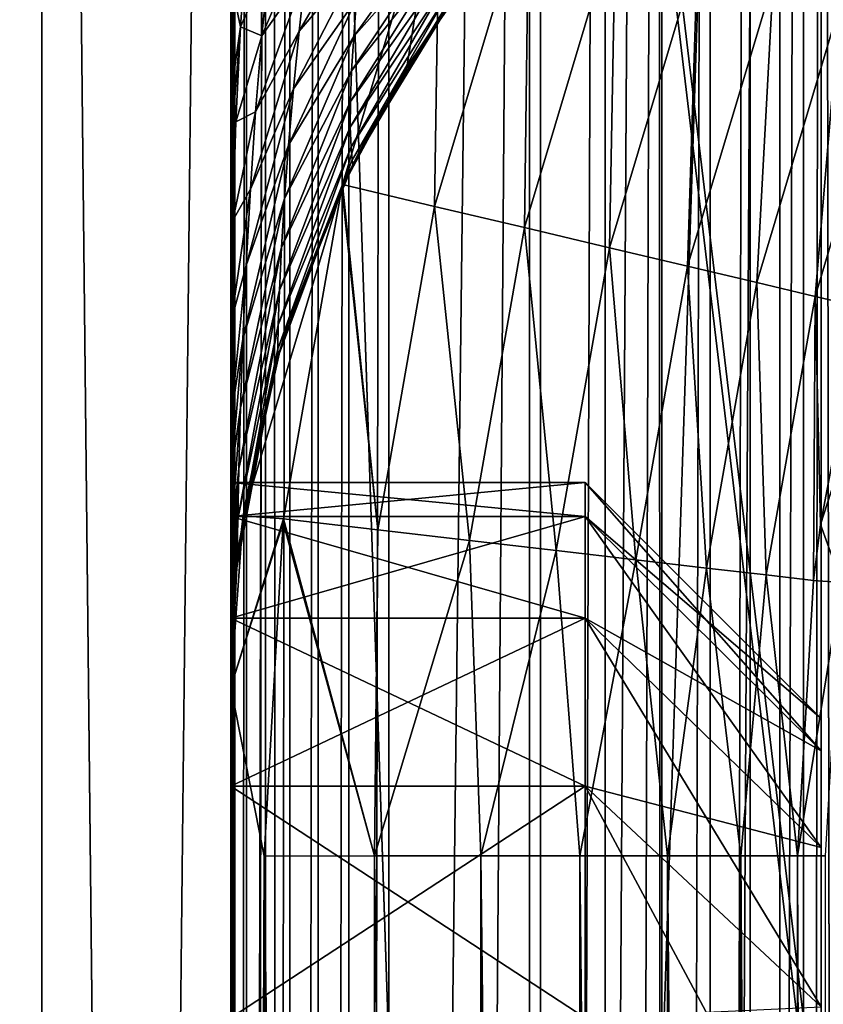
# Model space of a CAD drawing. Header units: metres. Extents: x -206 to 75, y -104 to 104.
# Tile 340 of 656: x -89.39 to -85.99, y 17.57 to 21.74. Entities that reach past the tile are written whole.
import ezdxf

# ---------------------------------------------------------------- set-up
doc = ezdxf.new("R2010")
doc.units = ezdxf.units.M
doc.layers.add('solid_01_1-CONSUMER_THERM_B_125288', color=7, linetype='CONTINUOUS')

msp = doc.modelspace()

# ---------------------------------------------------------------- linework, layer by layer
at = {"layer": 'solid_01_1-CONSUMER_THERM_B_125288'}
for points in [[(-93.358711, -67.339516), (-65.514557, 74.985474), (-65.493088, -75.014526)], [(-93.358711, -67.339516), (-93.257065, -66.795311), (-65.514557, 74.985474)], [(-93.276108, 66.204689), (-65.514557, 74.985474), (-93.257141, -66.241692)], [(-93.257065, -66.795311), (-93.257141, -66.241692), (-65.514557, 74.985474)], [(-76.404617, 63.580017, 75.400002), (-88.551651, 38.265007, 75.400002), (-76.395485, -63.61998, 75.400002)], [(-88.316216, 45.602341, 63.5), (-88.500031, -37.518745, 63.5), (-88.500069, 37.481255, 63.5)], [(-88.316216, 45.602341, 63.5), (-88.309662, -45.644012, 63.5), (-88.500031, -37.518745, 63.5)], [(-88.316216, 45.602341, 63.5), (-87.237053, 44.806118, 63.5), (-88.309662, -45.644012, 63.5)], [(-87.237053, 44.806118, 63.5), (-87.230614, -44.847637, 63.5), (-88.309662, -45.644012, 63.5)], [(-87.237053, 44.806118, 63.5), (-86.685722, 44.296795, 63.5), (-87.230614, -44.847637, 63.5)], [(-86.685722, 44.296795, 63.5), (-86.679352, -44.338234, 63.5), (-87.230614, -44.847637, 63.5)], [(-86.685722, 44.296795, 63.5), (-86.176315, 43.745533, 63.5), (-86.679352, -44.338234, 63.5)], [(-86.176315, 43.745533, 63.5), (-86.170029, -43.7869, 63.5), (-86.679352, -44.338234, 63.5)], [(-86.176315, 43.745533, 63.5), (-85.379936, 42.666481, 63.5), (-86.170029, -43.7869, 63.5)], [(-85.379936, 42.666481, 63.5), (-85.373802, -42.707733, 63.5), (-86.170029, -43.7869, 63.5)], [(-88.000031, -37.518745, 46), (-88.000069, 37.481255, 46), (-87.830803, 42.391392, 46)], [(-88.000031, -37.518745, 46), (-87.830803, 42.391392, 46), (-87.830765, -42.428883, 46)], [(-87.830803, 42.391392, 46), (-87.188499, 41.532684, 46), (-87.830765, -42.428883, 46)], [(-87.188499, 41.532684, 46), (-87.188461, -41.570175, 46), (-87.830765, -42.428883, 46)], [(-87.188499, 41.532684, 46), (-86.91507, 41.071209, 46), (-87.188461, -41.570175, 46)], [(-86.91507, 41.071209, 46), (-86.915031, -41.1087, 46), (-87.188461, -41.570175, 46)], [(-86.91507, 41.071209, 46), (-86.675079, 40.590832, 46), (-86.915031, -41.1087, 46)], [(-86.675079, 40.590832, 46), (-86.675041, -40.628326, 46), (-86.915031, -41.1087, 46)], [(-86.675079, 40.590832, 46), (-86.469856, 40.093933, 46), (-86.675041, -40.628326, 46)], [(-86.469856, 40.093933, 46), (-86.469818, -40.131424, 46), (-86.675041, -40.628326, 46)], [(-86.469856, 40.093933, 46), (-86.300804, 39.583771, 46), (-86.469818, -40.131424, 46)], [(-86.300804, 39.583771, 46), (-86.300766, -39.621262, 46), (-86.469818, -40.131424, 46)], [(-86.300804, 39.583771, 46), (-86.074844, 38.53772, 46), (-86.300766, -39.621262, 46)], [(-86.074844, 38.53772, 46), (-86.074814, -38.575211, 46), (-86.300766, -39.621262, 46)], [(-86.074844, 38.53772, 46), (-86.000069, 37.481255, 46), (-86.074814, -38.575211, 46)], [(-76.395485, -63.61998, 75.400002), (-88.551651, 38.265007, 75.400002), (-88.489967, 37.481255, 75.400002)], [(-173.500031, -37.518787, 108.5), (-88.500069, 37.481255, 108.5), (-173.500061, 37.481213, 108.5)], [(-173.500031, -37.518787, 108.5), (-88.500031, -37.518745, 108.5), (-88.500069, 37.481255, 108.5)], [(-89.300064, 37.481255, 106.5), (-88.500069, 37.481255, 107), (-88.500031, -37.518745, 107)], [(-89.300064, 37.481255, 106.5), (-88.500031, -37.518745, 107), (-89.300034, -37.518745, 106.5)], [(-89.300064, 37.481255, 104.5), (-88.500069, 37.481255, 105), (-88.500031, -37.518745, 105)], [(-89.300034, -37.518745, 104.5), (-89.300064, 37.481255, 104.5), (-88.500031, -37.518745, 105)], [(-89.300064, 37.481255, 106.5), (-89.300034, -37.518745, 106.5), (-88.500069, 37.481255, 106)], [(-89.300064, 37.481255, 102.5), (-88.500069, 37.481255, 103), (-88.500031, -37.518745, 103)], [(-89.300034, -37.518745, 102.5), (-89.300064, 37.481255, 102.5), (-88.500031, -37.518745, 103)], [(-89.300034, -37.518745, 104.5), (-88.500069, 37.481255, 104), (-89.300064, 37.481255, 104.5)], [(-89.300064, 37.481255, 100.5), (-88.500069, 37.481255, 101), (-88.500031, -37.518745, 101)], [(-89.300034, -37.518745, 100.5), (-89.300064, 37.481255, 100.5), (-88.500031, -37.518745, 101)], [(-89.300034, -37.518745, 102.5), (-88.500069, 37.481255, 102), (-89.300064, 37.481255, 102.5)], [(-89.300064, 37.481255, 98.5), (-88.500069, 37.481255, 99), (-88.500031, -37.518745, 99)], [(-89.300034, -37.518745, 98.5), (-89.300064, 37.481255, 98.5), (-88.500031, -37.518745, 99)], [(-89.300034, -37.518745, 100.5), (-88.500069, 37.481255, 100), (-89.300064, 37.481255, 100.5)], [(-89.300064, 37.481255, 96.5), (-88.500069, 37.481255, 97), (-88.500031, -37.518745, 97)], [(-89.300034, -37.518745, 96.5), (-89.300064, 37.481255, 96.5), (-88.500031, -37.518745, 97)], [(-89.300034, -37.518745, 98.5), (-88.500069, 37.481255, 98), (-89.300064, 37.481255, 98.5)], [(-89.300064, 37.481255, 94.5), (-88.500069, 37.481255, 95), (-88.500031, -37.518745, 95)], [(-89.300034, -37.518745, 94.5), (-89.300064, 37.481255, 94.5), (-88.500031, -37.518745, 95)], [(-89.300034, -37.518745, 96.5), (-88.500069, 37.481255, 96), (-89.300064, 37.481255, 96.5)], [(-89.300064, 37.481255, 92.5), (-88.500069, 37.481255, 93), (-88.500031, -37.518745, 93)], [(-89.300034, -37.518745, 92.5), (-89.300064, 37.481255, 92.5), (-88.500031, -37.518745, 93)], [(-89.300034, -37.518745, 94.5), (-88.500069, 37.481255, 94), (-89.300064, 37.481255, 94.5)], [(-89.300064, 37.481255, 90.5), (-88.500069, 37.481255, 91), (-88.500031, -37.518745, 91)], [(-89.300034, -37.518745, 90.5), (-89.300064, 37.481255, 90.5), (-88.500031, -37.518745, 91)], [(-89.300034, -37.518745, 92.5), (-88.500069, 37.481255, 92), (-89.300064, 37.481255, 92.5)], [(-89.300064, 37.481255, 88.5), (-88.500069, 37.481255, 89), (-88.500031, -37.518745, 89)], [(-89.300034, -37.518745, 88.5), (-89.300064, 37.481255, 88.5), (-88.500031, -37.518745, 89)], [(-89.300034, -37.518745, 90.5), (-88.500069, 37.481255, 90), (-89.300064, 37.481255, 90.5)], [(-89.300064, 37.481255, 86.5), (-88.500069, 37.481255, 87), (-88.500031, -37.518745, 87)], [(-89.300034, -37.518745, 86.5), (-89.300064, 37.481255, 86.5), (-88.500031, -37.518745, 87)], [(-89.300034, -37.518745, 88.5), (-88.500069, 37.481255, 88), (-89.300064, 37.481255, 88.5)], [(-89.300064, 37.481255, 84.5), (-88.500069, 37.481255, 85), (-88.500031, -37.518745, 85)], [(-89.300034, -37.518745, 84.5), (-89.300064, 37.481255, 84.5), (-88.500031, -37.518745, 85)], [(-89.300034, -37.518745, 86.5), (-88.500069, 37.481255, 86), (-89.300064, 37.481255, 86.5)], [(-89.300064, 37.481255, 82.5), (-88.500069, 37.481255, 83), (-88.500031, -37.518745, 83)], [(-89.300034, -37.518745, 82.5), (-89.300064, 37.481255, 82.5), (-88.500031, -37.518745, 83)], [(-89.300034, -37.518745, 84.5), (-88.500069, 37.481255, 84), (-89.300064, 37.481255, 84.5)], [(-89.300064, 37.481255, 80.5), (-88.500069, 37.481255, 81), (-88.500031, -37.518745, 81)], [(-89.300034, -37.518745, 80.5), (-89.300064, 37.481255, 80.5), (-88.500031, -37.518745, 81)], [(-89.300034, -37.518745, 82.5), (-88.500069, 37.481255, 82), (-89.300064, 37.481255, 82.5)], [(-89.300064, 37.481255, 78.5), (-88.500069, 37.481255, 79), (-88.500031, -37.518745, 79)], [(-89.300034, -37.518745, 78.5), (-89.300064, 37.481255, 78.5), (-88.500031, -37.518745, 79)], [(-89.300034, -37.518745, 80.5), (-88.500069, 37.481255, 80), (-89.300064, 37.481255, 80.5)], [(-89.300064, 37.481255, 76.5), (-88.500069, 37.481255, 77), (-88.500031, -37.518745, 77)], [(-89.300034, -37.518745, 76.5), (-89.300064, 37.481255, 76.5), (-88.500031, -37.518745, 77)], [(-89.300034, -37.518745, 78.5), (-88.500069, 37.481255, 78), (-89.300064, 37.481255, 78.5)], [(-89.300034, -37.518745, 76.5), (-88.500069, 37.481255, 76), (-89.300064, 37.481255, 76.5)], [(-89.300034, -37.518745, 106.5), (-88.500031, -37.518745, 106), (-88.500069, 37.481255, 106)], [(-89.300034, -37.518745, 104.5), (-88.500031, -37.518745, 104), (-88.500069, 37.481255, 104)], [(-89.300034, -37.518745, 102.5), (-88.500031, -37.518745, 102), (-88.500069, 37.481255, 102)], [(-89.300034, -37.518745, 100.5), (-88.500031, -37.518745, 100), (-88.500069, 37.481255, 100)], [(-89.300034, -37.518745, 98.5), (-88.500031, -37.518745, 98), (-88.500069, 37.481255, 98)], [(-89.300034, -37.518745, 96.5), (-88.500031, -37.518745, 96), (-88.500069, 37.481255, 96)], [(-89.300034, -37.518745, 94.5), (-88.500031, -37.518745, 94), (-88.500069, 37.481255, 94)], [(-89.300034, -37.518745, 92.5), (-88.500031, -37.518745, 92), (-88.500069, 37.481255, 92)], [(-89.300034, -37.518745, 90.5), (-88.500031, -37.518745, 90), (-88.500069, 37.481255, 90)], [(-89.300034, -37.518745, 88.5), (-88.500031, -37.518745, 88), (-88.500069, 37.481255, 88)], [(-89.300034, -37.518745, 86.5), (-88.500031, -37.518745, 86), (-88.500069, 37.481255, 86)], [(-89.300034, -37.518745, 84.5), (-88.500031, -37.518745, 84), (-88.500069, 37.481255, 84)], [(-89.300034, -37.518745, 82.5), (-88.500031, -37.518745, 82), (-88.500069, 37.481255, 82)], [(-89.300034, -37.518745, 80.5), (-88.500031, -37.518745, 80), (-88.500069, 37.481255, 80)], [(-89.300034, -37.518745, 78.5), (-88.500031, -37.518745, 78), (-88.500069, 37.481255, 78)], [(-89.300034, -37.518745, 76.5), (-88.500031, -37.518745, 76), (-88.500069, 37.481255, 76)], [(-88.500069, 37.481255, 48), (-88.500031, -37.518745, 55), (-88.500031, -37.518745, 48)], [(-86.000069, 37.481255, 48), (-88.500069, 37.481255, 48), (-88.500031, -37.518745, 48)], [(-88.500069, 37.481255, 48), (-88.500069, 37.481255, 55), (-88.500031, -37.518745, 55)], [(-86.000031, -37.518745, 55), (-88.500031, -37.518745, 55), (-88.500069, 37.481255, 55)], [(-86.000031, -37.518745, 55), (-88.500069, 37.481255, 55), (-86.000069, 37.481255, 55)], [(-88.500069, 37.481255, 57), (-88.500069, 37.481255, 63.5), (-88.500031, -37.518745, 63.5)], [(-88.500031, -37.518745, 57), (-88.500069, 37.481255, 57), (-88.500031, -37.518745, 63.5)], [(-86.000069, 37.481255, 57), (-88.500069, 37.481255, 57), (-88.500031, -37.518745, 57)], [(-88.500031, -37.518745, 108.5), (-88.500031, -37.518745, 107), (-88.500069, 37.481255, 107)], [(-88.500069, 37.481255, 108.5), (-88.500031, -37.518745, 108.5), (-88.500069, 37.481255, 107)], [(-88.500031, -37.518745, 106), (-88.500031, -37.518745, 105), (-88.500069, 37.481255, 105)], [(-88.500069, 37.481255, 106), (-88.500031, -37.518745, 106), (-88.500069, 37.481255, 105)], [(-88.500031, -37.518745, 104), (-88.500031, -37.518745, 103), (-88.500069, 37.481255, 103)], [(-88.500069, 37.481255, 104), (-88.500031, -37.518745, 104), (-88.500069, 37.481255, 103)], [(-88.500031, -37.518745, 102), (-88.500031, -37.518745, 101), (-88.500069, 37.481255, 101)], [(-88.500069, 37.481255, 102), (-88.500031, -37.518745, 102), (-88.500069, 37.481255, 101)], [(-88.500031, -37.518745, 100), (-88.500031, -37.518745, 99), (-88.500069, 37.481255, 99)], [(-88.500069, 37.481255, 100), (-88.500031, -37.518745, 100), (-88.500069, 37.481255, 99)], [(-88.500031, -37.518745, 98), (-88.500031, -37.518745, 97), (-88.500069, 37.481255, 97)], [(-88.500069, 37.481255, 98), (-88.500031, -37.518745, 98), (-88.500069, 37.481255, 97)], [(-88.500031, -37.518745, 96), (-88.500031, -37.518745, 95), (-88.500069, 37.481255, 95)], [(-88.500069, 37.481255, 96), (-88.500031, -37.518745, 96), (-88.500069, 37.481255, 95)], [(-88.500031, -37.518745, 94), (-88.500031, -37.518745, 93), (-88.500069, 37.481255, 93)], [(-88.500069, 37.481255, 94), (-88.500031, -37.518745, 94), (-88.500069, 37.481255, 93)], [(-88.500031, -37.518745, 92), (-88.500031, -37.518745, 91), (-88.500069, 37.481255, 91)], [(-88.500069, 37.481255, 92), (-88.500031, -37.518745, 92), (-88.500069, 37.481255, 91)], [(-88.500031, -37.518745, 90), (-88.500031, -37.518745, 89), (-88.500069, 37.481255, 89)], [(-88.500069, 37.481255, 90), (-88.500031, -37.518745, 90), (-88.500069, 37.481255, 89)], [(-88.500031, -37.518745, 88), (-88.500031, -37.518745, 87), (-88.500069, 37.481255, 87)], [(-88.500069, 37.481255, 88), (-88.500031, -37.518745, 88), (-88.500069, 37.481255, 87)], [(-88.500031, -37.518745, 86), (-88.500031, -37.518745, 85), (-88.500069, 37.481255, 85)], [(-88.500069, 37.481255, 86), (-88.500031, -37.518745, 86), (-88.500069, 37.481255, 85)], [(-88.500031, -37.518745, 84), (-88.500031, -37.518745, 83), (-88.500069, 37.481255, 83)], [(-88.500069, 37.481255, 84), (-88.500031, -37.518745, 84), (-88.500069, 37.481255, 83)], [(-88.500031, -37.518745, 82), (-88.500031, -37.518745, 81), (-88.500069, 37.481255, 81)], [(-88.500069, 37.481255, 82), (-88.500031, -37.518745, 82), (-88.500069, 37.481255, 81)], [(-88.500031, -37.518745, 80), (-88.500031, -37.518745, 79), (-88.500069, 37.481255, 79)], [(-88.500069, 37.481255, 80), (-88.500031, -37.518745, 80), (-88.500069, 37.481255, 79)], [(-88.500031, -37.518745, 78), (-88.500031, -37.518745, 77), (-88.500069, 37.481255, 77)], [(-88.500069, 37.481255, 78), (-88.500031, -37.518745, 78), (-88.500069, 37.481255, 77)], [(-88.500069, 37.481255, 75.5), (-88.500031, -37.518745, 76), (-88.500031, -37.518745, 75.5)], [(-88.497498, -37.518745, 75.449745), (-88.500069, 37.481255, 75.5), (-88.500031, -37.518745, 75.5)], [(-88.500069, 37.481255, 75.5), (-88.500069, 37.481255, 76), (-88.500031, -37.518745, 76)], [(-88.497498, -37.518745, 75.449745), (-88.497536, 37.481255, 75.449745), (-88.500069, 37.481255, 75.5)], [(-88.500046, -0.018747, 44.299999), (-88.500069, 37.481255, 45.5), (-88.500031, -37.518745, 45.5)], [(-88.483162, 37.481255, 45.628902), (-88.500031, -37.518745, 45.5), (-88.500069, 37.481255, 45.5)], [(-88.500053, 14.80177, 37.629814), (-88.500069, 37.481255, 14.5), (-88.500069, 37.481255, 45.5)], [(-88.500053, 13.11107, 39.320518), (-88.500053, 14.80177, 37.629814), (-88.500069, 37.481255, 45.5)], [(-88.500053, 11.228904, 40.795097), (-88.500053, 13.11107, 39.320518), (-88.500069, 37.481255, 45.5)], [(-88.500053, 9.182723, 42.032051), (-88.500053, 11.228904, 40.795097), (-88.500069, 37.481255, 45.5)], [(-88.500053, 7.002371, 43.01334), (-88.500053, 9.182723, 42.032051), (-88.500069, 37.481255, 45.5)], [(-88.500053, 4.719646, 43.724659), (-88.500053, 7.002371, 43.01334), (-88.500069, 37.481255, 45.5)], [(-88.500053, 2.367841, 44.15564), (-88.500053, 4.719646, 43.724659), (-88.500069, 37.481255, 45.5)], [(-88.500046, -0.018747, 44.299999), (-88.500053, 2.367841, 44.15564), (-88.500069, 37.481255, 45.5)], [(-88.500061, 19.205914, 29.238394), (-88.500061, 23.399422, 14.5), (-88.500069, 37.481255, 14.5)], [(-88.500061, 18.494595, 31.521118), (-88.500061, 19.205914, 29.238394), (-88.500069, 37.481255, 14.5)], [(-88.500053, 17.513304, 33.701469), (-88.500061, 18.494595, 31.521118), (-88.500069, 37.481255, 14.5)], [(-88.500053, 16.27635, 35.74765), (-88.500053, 17.513304, 33.701469), (-88.500069, 37.481255, 14.5)], [(-88.500053, 14.80177, 37.629814), (-88.500053, 16.27635, 35.74765), (-88.500069, 37.481255, 14.5)], [(-86.000031, -37.518745, 48), (-86.000069, 37.481255, 48), (-88.500031, -37.518745, 48)], [(-86.000031, -37.518745, 57), (-86.000069, 37.481255, 57), (-88.500031, -37.518745, 57)], [(-88.483131, -37.518745, 45.628902), (-88.500031, -37.518745, 45.5), (-88.483162, 37.481255, 45.628902)], [(-88.489929, -37.518745, 75.400002), (-88.489967, 37.481255, 75.400002), (-88.497536, 37.481255, 75.449745)], [(-88.489929, -37.518745, 75.400002), (-88.497536, 37.481255, 75.449745), (-88.497498, -37.518745, 75.449745)], [(-76.395485, -63.61998, 75.400002), (-88.489967, 37.481255, 75.400002), (-88.489929, -37.518745, 75.400002)], [(-88.483131, -37.518745, 45.628902), (-88.483162, 37.481255, 45.628902), (-88.433273, 37.481255, 45.74966)], [(-88.433243, -37.518745, 45.74966), (-88.483131, -37.518745, 45.628902), (-88.433273, 37.481255, 45.74966)], [(-88.433243, -37.518745, 45.74966), (-88.433273, 37.481255, 45.74966), (-88.353806, 37.481255, 45.853367)], [(-88.353767, -37.518745, 45.853367), (-88.433243, -37.518745, 45.74966), (-88.353806, 37.481255, 45.853367)], [(-88.353767, -37.518745, 45.853367), (-88.353806, 37.481255, 45.853367), (-88.250183, 37.481255, 45.932949)], [(-88.250145, -37.518745, 45.932949), (-88.353767, -37.518745, 45.853367), (-88.250183, 37.481255, 45.932949)], [(-88.250145, -37.518745, 45.932949), (-88.250183, 37.481255, 45.932949), (-88.129478, 37.481255, 45.982964)], [(-88.12944, -37.518745, 45.982964), (-88.250145, -37.518745, 45.932949), (-88.129478, 37.481255, 45.982964)], [(-88.12944, -37.518745, 45.982964), (-88.129478, 37.481255, 45.982964), (-88.000069, 37.481255, 46)], [(-88.12944, -37.518745, 45.982964), (-88.000069, 37.481255, 46), (-88.000031, -37.518745, 46)], [(-86.000069, 37.481255, 46), (-86.000031, -37.518745, 46), (-86.074814, -38.575211, 46)], [(-85.871124, -37.518745, 47.983097), (-86.000069, 37.481255, 48), (-86.000031, -37.518745, 48)], [(-85.871162, 37.481255, 47.983097), (-86.000069, 37.481255, 48), (-85.871124, -37.518745, 47.983097)], [(-85.871124, -37.518745, 56.983097), (-86.000069, 37.481255, 57), (-86.000031, -37.518745, 57)], [(-85.871162, 37.481255, 56.983097), (-86.000069, 37.481255, 57), (-85.871124, -37.518745, 56.983097)], [(-85.870659, 37.481255, 55.017036), (-86.000031, -37.518745, 55), (-86.000069, 37.481255, 55)], [(-85.870659, 37.481255, 46.017036), (-86.000031, -37.518745, 46), (-86.000069, 37.481255, 46)], [(-85.870659, 37.481255, 55.017036), (-85.870621, -37.518745, 55.017036), (-86.000031, -37.518745, 55)], [(-85.870659, 37.481255, 46.017036), (-85.870621, -37.518745, 46.017036), (-86.000031, -37.518745, 46)], [(-88.500061, 19.205914, 29.238394), (-88.500061, 23.273975, 14.511086), (-88.500061, 23.399422, 14.5)], [(-88.500061, 19.205914, 29.238394), (-88.500061, 23.128593, 14.543185), (-88.500061, 23.273975, 14.511086)], [(-88.500061, 19.205914, 29.238394), (-88.500061, 22.963438, 14.591866), (-88.500061, 23.128593, 14.543185)], [(-88.500061, 19.205914, 29.238394), (-88.500061, 22.867369, 14.622345), (-88.500061, 22.963438, 14.591866)], [(-88.500061, 19.205914, 29.238394), (-88.500061, 22.77478, 14.651825), (-88.500061, 22.867369, 14.622345)], [(-88.500061, 19.205914, 29.238394), (-88.500061, 22.554899, 14.717466), (-88.500061, 22.77478, 14.651825)], [(-88.500061, 19.205914, 29.238394), (-88.500061, 22.294029, 14.781775), (-88.500061, 22.554899, 14.717466)], [(-87.637054, 20.950626, 3.467618), (-87.615562, 22.420597, 3.5), (-88.027359, 21.042944, 3.5)], [(-87.754959, 21.540133, 3.5), (-88.027359, 21.042944, 3.5), (-87.615562, 22.420597, 3.5)], [(-87.754959, 21.540133, 3.5), (-87.615562, 22.420597, 3.5), (-87.421661, 22.015909, 3.5)], [(-87.637054, 20.950626, 3.467618), (-87.238625, 22.283569, 3.467618), (-87.615562, 22.420597, 3.5)], [(-88.500061, 19.205914, 29.238394), (-88.500061, 22.269447, 14.786812), (-88.500061, 22.294029, 14.781775)], [(-87.637054, 20.950626, 3.467618), (-87.256851, 20.860716, 3.371311), (-87.238625, 22.283569, 3.467618)], [(-87.256851, 20.860716, 3.371311), (-86.871452, 22.150085, 3.371311), (-87.238625, 22.283569, 3.467618)], [(-88.500061, 19.205914, 29.238394), (-88.500061, 21.977821, 14.833281), (-88.500061, 22.269447, 14.786812)], [(-88.368378, 21.673346, 14.191345), (-88.183807, 21.937229, 13.866103), (-88.154518, 22.178402, 13.860662)], [(-88.337631, 21.98521, 14.157106), (-88.368378, 21.673346, 14.191345), (-88.154518, 22.178402, 13.860662)], [(-88.211029, 21.69256, 13.846508), (-87.952011, 21.996397, 13.541397), (-87.935417, 22.169046, 13.580385)], [(-88.183807, 21.937229, 13.866103), (-88.211029, 21.69256, 13.846508), (-87.935417, 22.169046, 13.580385)], [(-87.979637, 21.670877, 13.40842), (-87.628639, 22.067503, 13.143531), (-87.633904, 22.154278, 13.217916)], [(-87.967133, 21.829351, 13.484739), (-87.979637, 21.670877, 13.40842), (-87.633904, 22.154278, 13.217916)], [(-87.256851, 20.860716, 3.371311), (-86.896614, 20.775524, 3.213573), (-86.871452, 22.150085, 3.371311)], [(-86.896614, 20.775524, 3.213573), (-86.523552, 22.023609, 3.213573), (-86.871452, 22.150085, 3.371311)], [(-88.494751, 21.879019, 14.721419), (-88.458885, 21.711367, 14.494233), (-88.43219, 22.089439, 14.397)], [(-88.43219, 22.089439, 14.397), (-88.458885, 21.711367, 14.494233), (-88.337631, 21.98521, 14.157106)], [(-87.988632, 21.524784, 13.311173), (-87.620567, 21.993664, 13.060395), (-87.628639, 22.067503, 13.143531)], [(-87.979637, 21.670877, 13.40842), (-87.988632, 21.524784, 13.311173), (-87.628639, 22.067503, 13.143531)], [(-88.458885, 21.711367, 14.494233), (-88.368378, 21.673346, 14.191345), (-88.337631, 21.98521, 14.157106)], [(-88.235283, 21.448282, 13.797666), (-87.967133, 21.829351, 13.484739), (-87.952011, 21.996397, 13.541397)], [(-88.211029, 21.69256, 13.846508), (-88.235283, 21.448282, 13.797666), (-87.952011, 21.996397, 13.541397)], [(-87.993507, 21.395319, 13.192519), (-87.608772, 21.934412, 12.968221), (-87.620567, 21.993664, 13.060395)], [(-87.988632, 21.524784, 13.311173), (-87.993507, 21.395319, 13.192519), (-87.620567, 21.993664, 13.060395)], [(-87.754959, 21.540133, 3.5), (-87.421661, 22.015909, 3.5), (-87.54953, 21.847025, 12.5)], [(-86.896614, 20.775524, 3.213573), (-86.565666, 20.697262, 2.998492), (-86.523552, 22.023609, 3.213573)], [(-86.565666, 20.697262, 2.998492), (-86.203941, 21.907415, 2.998492), (-86.523552, 22.023609, 3.213573)], [(-88.500061, 19.636894, 26.886587), (-88.500061, 21.5977, 14.853317), (-88.500061, 21.977821, 14.833281)], [(-88.494751, 21.879019, 14.721419), (-88.500061, 21.977821, 14.833281), (-88.500061, 21.5977, 14.853317)], [(-88.500061, 19.205914, 29.238394), (-88.500061, 19.636894, 26.886587), (-88.500061, 21.977821, 14.833281)], [(-88.394897, 21.35079, 14.189712), (-88.211029, 21.69256, 13.846508), (-88.183807, 21.937229, 13.866103)], [(-88.368378, 21.673346, 14.191345), (-88.394897, 21.35079, 14.189712), (-88.183807, 21.937229, 13.866103)], [(-87.994011, 21.286699, 13.05247), (-87.592941, 21.891121, 12.866838), (-87.608772, 21.934412, 12.968221)], [(-87.993507, 21.395319, 13.192519), (-87.994011, 21.286699, 13.05247), (-87.608772, 21.934412, 12.968221)], [(-86.565666, 20.697262, 2.998492), (-86.272591, 20.627953, 2.731638), (-86.203941, 21.907415, 2.998492)], [(-86.272591, 20.627953, 2.731638), (-85.920906, 21.80452, 2.731638), (-86.203941, 21.907415, 2.998492)], [(-88.494751, 21.879019, 14.721419), (-88.500061, 21.5977, 14.853317), (-88.500061, 21.422817, 14.84615)], [(-88.494751, 21.879019, 14.721419), (-88.500061, 21.422817, 14.84615), (-88.458885, 21.711367, 14.494233)], [(-87.994011, 21.286699, 13.05247), (-87.9907, 21.202797, 12.890649), (-87.592941, 21.891121, 12.866838)], [(-87.9907, 21.202797, 12.890649), (-87.574203, 21.863998, 12.755664), (-87.592941, 21.891121, 12.866838)], [(-87.9907, 21.202797, 12.890649), (-87.985748, 21.147718, 12.705456), (-87.574203, 21.863998, 12.755664)], [(-87.985748, 21.147718, 12.705456), (-87.556877, 21.850822, 12.633117), (-87.574203, 21.863998, 12.755664)], [(-88.255981, 21.209743, 13.716391), (-87.979637, 21.670877, 13.40842), (-87.967133, 21.829351, 13.484739)], [(-88.235283, 21.448282, 13.797666), (-88.255981, 21.209743, 13.716391), (-87.967133, 21.829351, 13.484739)], [(-87.985748, 21.147718, 12.705456), (-87.983566, 21.127314, 12.5), (-87.556877, 21.850822, 12.633117)], [(-87.556877, 21.850822, 12.633117), (-87.983566, 21.127314, 12.5), (-87.955276, 21.183727, 12.5)], [(-87.556877, 21.850822, 12.633117), (-87.955276, 21.183727, 12.5), (-87.54953, 21.847025, 12.5)], [(-87.754959, 21.540133, 3.5), (-87.54953, 21.847025, 12.5), (-87.955276, 21.183727, 12.5)], [(-86.272591, 20.627953, 2.731638), (-86.024971, 20.569393, 2.419925), (-85.920906, 21.80452, 2.731638)], [(-86.024971, 20.569393, 2.419925), (-85.68177, 21.717581, 2.419925), (-85.920906, 21.80452, 2.731638)], [(-88.458885, 21.711367, 14.494233), (-88.500061, 21.422817, 14.84615), (-88.500061, 21.203335, 14.822159)], [(-88.458885, 21.711367, 14.494233), (-88.500061, 21.203335, 14.822159), (-88.478523, 21.30933, 14.549071)], [(-88.458885, 21.711367, 14.494233), (-88.478523, 21.30933, 14.549071), (-88.368378, 21.673346, 14.191345)], [(-88.416969, 21.02367, 14.14635), (-88.235283, 21.448282, 13.797666), (-88.211029, 21.69256, 13.846508)], [(-88.394897, 21.35079, 14.189712), (-88.416969, 21.02367, 14.14635), (-88.211029, 21.69256, 13.846508)], [(-86.024971, 20.569393, 2.419925), (-85.829224, 20.523104, 2.071429), (-85.68177, 21.717581, 2.419925)], [(-88.478523, 21.30933, 14.549071), (-88.394897, 21.35079, 14.189712), (-88.368378, 21.673346, 14.191345)], [(-88.272758, 20.98332, 13.600774), (-87.988632, 21.524784, 13.311173), (-87.979637, 21.670877, 13.40842)], [(-88.255981, 21.209743, 13.716391), (-88.272758, 20.98332, 13.600774), (-87.979637, 21.670877, 13.40842)], [(-88.500061, 19.636894, 26.886587), (-88.500061, 21.422817, 14.84615), (-88.500061, 21.5977, 14.853317)], [(-88.285469, 20.775986, 13.450202), (-87.993507, 21.395319, 13.192519), (-87.988632, 21.524784, 13.311173)], [(-88.272758, 20.98332, 13.600774), (-88.285469, 20.775986, 13.450202), (-87.988632, 21.524784, 13.311173)], [(-87.754959, 21.540133, 3.5), (-88.030518, 21.029543, 3.5), (-88.027359, 21.042944, 3.5)], [(-87.754959, 21.540133, 3.5), (-87.983566, 21.127314, 12.5), (-88.030518, 21.029543, 3.5)], [(-87.754959, 21.540133, 3.5), (-87.955276, 21.183727, 12.5), (-87.983566, 21.127314, 12.5)], [(-88.434715, 20.69976, 14.056985), (-88.255981, 21.209743, 13.716391), (-88.235283, 21.448282, 13.797666)], [(-88.416969, 21.02367, 14.14635), (-88.434715, 20.69976, 14.056985), (-88.235283, 21.448282, 13.797666)], [(-88.500061, 19.636894, 26.886587), (-88.500061, 21.203335, 14.822159), (-88.500061, 21.422817, 14.84615)], [(-88.294136, 20.594976, 13.264913), (-87.994011, 21.286699, 13.05247), (-87.993507, 21.395319, 13.192519)], [(-88.285469, 20.775986, 13.450202), (-88.294136, 20.594976, 13.264913), (-87.993507, 21.395319, 13.192519)], [(-88.491341, 20.890394, 14.551769), (-88.416969, 21.02367, 14.14635), (-88.394897, 21.35079, 14.189712)], [(-88.478523, 21.30933, 14.549071), (-88.491341, 20.890394, 14.551769), (-88.394897, 21.35079, 14.189712)], [(-88.478523, 21.30933, 14.549071), (-88.500061, 21.203335, 14.822159), (-88.500061, 20.823931, 14.738595)], [(-88.478523, 21.30933, 14.549071), (-88.500061, 20.823931, 14.738595), (-88.491341, 20.890394, 14.551769)], [(-88.299095, 20.448126, 13.044715), (-87.9907, 21.202797, 12.890649), (-87.994011, 21.286699, 13.05247)], [(-88.294136, 20.594976, 13.264913), (-88.299095, 20.448126, 13.044715), (-87.994011, 21.286699, 13.05247)], [(-88.500061, 19.636894, 26.886587), (-88.500061, 20.823931, 14.738595), (-88.500061, 21.203335, 14.822159)], [(-88.448471, 20.388035, 13.91916), (-88.272758, 20.98332, 13.600774), (-88.255981, 21.209743, 13.716391)], [(-88.434715, 20.69976, 14.056985), (-88.448471, 20.388035, 13.91916), (-88.255981, 21.209743, 13.716391)], [(-88.301178, 20.346533, 12.787885), (-87.985748, 21.147718, 12.705456), (-87.9907, 21.202797, 12.890649)], [(-88.299095, 20.448126, 13.044715), (-88.301178, 20.346533, 12.787885), (-87.9907, 21.202797, 12.890649)], [(-87.985748, 21.147718, 12.705456), (-88.301849, 20.307995, 12.5), (-88.255516, 20.458689, 12.5)], [(-88.301178, 20.346533, 12.787885), (-88.301849, 20.307995, 12.5), (-87.985748, 21.147718, 12.705456)], [(-87.985748, 21.147718, 12.705456), (-88.255516, 20.458689, 12.5), (-87.983566, 21.127314, 12.5)], [(-87.983566, 21.127314, 12.5), (-88.255516, 20.458689, 12.5), (-88.030518, 21.029543, 3.5)], [(-88.498131, 20.46423, 14.494743), (-88.434715, 20.69976, 14.056985), (-88.416969, 21.02367, 14.14635)], [(-88.491341, 20.890394, 14.551769), (-88.498131, 20.46423, 14.494743), (-88.416969, 21.02367, 14.14635)], [(-88.447136, 19.639671, 3.5), (-88.276276, 19.626661, 3.5), (-88.030518, 21.029543, 3.5)], [(-88.447136, 19.639671, 3.5), (-88.030518, 21.029543, 3.5), (-88.289513, 20.349812, 3.5)], [(-88.289513, 20.349812, 3.5), (-88.030518, 21.029543, 3.5), (-88.255516, 20.458689, 12.5)], [(-88.276276, 19.626661, 3.5), (-87.877876, 19.580416, 3.467618), (-88.030518, 21.029543, 3.5)], [(-87.877876, 19.580416, 3.467618), (-88.027359, 21.042944, 3.5), (-88.030518, 21.029543, 3.5)], [(-87.877876, 19.580416, 3.467618), (-87.637054, 20.950626, 3.467618), (-88.027359, 21.042944, 3.5)], [(-88.458733, 20.098209, 13.732202), (-88.285469, 20.775986, 13.450202), (-88.272758, 20.98332, 13.600774)], [(-88.448471, 20.388035, 13.91916), (-88.458733, 20.098209, 13.732202), (-88.272758, 20.98332, 13.600774)], [(-87.877876, 19.580416, 3.467618), (-87.489807, 19.535295, 3.371311), (-87.637054, 20.950626, 3.467618)], [(-87.489807, 19.535295, 3.371311), (-87.256851, 20.860716, 3.371311), (-87.637054, 20.950626, 3.467618)], [(-88.491341, 20.890394, 14.551769), (-88.500061, 20.823931, 14.738595), (-88.500061, 20.461027, 14.604113)], [(-88.491341, 20.890394, 14.551769), (-88.500061, 20.461027, 14.604113), (-88.498131, 20.46423, 14.494743)], [(-87.489807, 19.535295, 3.371311), (-87.122108, 19.492544, 3.213573), (-87.256851, 20.860716, 3.371311)], [(-87.122108, 19.492544, 3.213573), (-86.896614, 20.775524, 3.213573), (-87.256851, 20.860716, 3.371311)], [(-88.500061, 19.636894, 26.886587), (-88.500061, 20.461027, 14.604113), (-88.500061, 20.823931, 14.738595)], [(-88.466003, 19.840576, 13.496605), (-88.294136, 20.594976, 13.264913), (-88.285469, 20.775986, 13.450202)], [(-88.458733, 20.098209, 13.732202), (-88.466003, 19.840576, 13.496605), (-88.285469, 20.775986, 13.450202)], [(-87.122108, 19.492544, 3.213573), (-86.784309, 19.45327, 2.998492), (-86.896614, 20.775524, 3.213573)], [(-86.784309, 19.45327, 2.998492), (-86.565666, 20.697262, 2.998492), (-86.896614, 20.775524, 3.213573)], [(-88.434715, 20.69976, 14.056985), (-88.500061, 20.050583, 14.375882), (-88.448471, 20.388035, 13.91916)], [(-88.498131, 20.46423, 14.494743), (-88.500061, 20.050583, 14.375882), (-88.434715, 20.69976, 14.056985)], [(-86.784309, 19.45327, 2.998492), (-86.485161, 19.418489, 2.731638), (-86.565666, 20.697262, 2.998492)], [(-86.485161, 19.418489, 2.731638), (-86.272591, 20.627953, 2.731638), (-86.565666, 20.697262, 2.998492)], [(-86.485161, 19.418489, 2.731638), (-86.232414, 19.389103, 2.419925), (-86.272591, 20.627953, 2.731638)], [(-86.232414, 19.389103, 2.419925), (-86.024971, 20.569393, 2.419925), (-86.272591, 20.627953, 2.731638)], [(-88.47081, 19.627062, 13.212337), (-88.299095, 20.448126, 13.044715), (-88.294136, 20.594976, 13.264913)], [(-88.466003, 19.840576, 13.496605), (-88.47081, 19.627062, 13.212337), (-88.294136, 20.594976, 13.264913)], [(-86.232414, 19.389103, 2.419925), (-86.032616, 19.365873, 2.071429), (-86.024971, 20.569393, 2.419925)], [(-86.024971, 20.569393, 2.419925), (-86.032616, 19.365873, 2.071429), (-86.002121, 19.603508, 2.071429)], [(-86.024971, 20.569393, 2.419925), (-86.002121, 19.603508, 2.071429), (-85.829224, 20.523104, 2.071429)], [(-85.829224, 20.523104, 2.071429), (-86.002121, 19.603508, 2.071429), (-85.713264, 20.49926, 1.880731)], [(-86.002121, 19.603508, 2.071429), (-85.914543, 19.356819, 1.880731), (-85.713264, 20.49926, 1.880731)], [(-88.498131, 20.46423, 14.494743), (-88.500061, 20.461027, 14.604113), (-88.500061, 20.118996, 14.420347)], [(-88.498131, 20.46423, 14.494743), (-88.500061, 20.118996, 14.420347), (-88.500061, 20.050583, 14.375882)], [(-88.500061, 19.781254, 24.5), (-88.500061, 20.118996, 14.420347), (-88.500061, 20.461027, 14.604113)], [(-88.500061, 19.636894, 26.886587), (-88.500061, 19.781254, 24.5), (-88.500061, 20.461027, 14.604113)], [(-88.473572, 19.476149, 12.877434), (-88.301178, 20.346533, 12.787885), (-88.299095, 20.448126, 13.044715)], [(-88.47081, 19.627062, 13.212337), (-88.473572, 19.476149, 12.877434), (-88.299095, 20.448126, 13.044715)], [(-88.289513, 20.349812, 3.5), (-88.255516, 20.458689, 12.5), (-88.301849, 20.307995, 12.5)], [(-88.448471, 20.388035, 13.91916), (-88.500061, 20.050583, 14.375882), (-88.500061, 19.803658, 14.190021)], [(-88.448471, 20.388035, 13.91916), (-88.500061, 19.803658, 14.190021), (-88.458733, 20.098209, 13.732202)], [(-88.301178, 20.346533, 12.787885), (-88.474518, 19.418863, 12.5), (-88.438538, 19.696072, 12.5)], [(-88.473572, 19.476149, 12.877434), (-88.474518, 19.418863, 12.5), (-88.301178, 20.346533, 12.787885)], [(-88.447136, 19.639671, 3.5), (-88.289513, 20.349812, 3.5), (-88.438538, 19.696072, 12.5)], [(-88.289513, 20.349812, 3.5), (-88.301849, 20.307995, 12.5), (-88.438538, 19.696072, 12.5)], [(-88.301178, 20.346533, 12.787885), (-88.438538, 19.696072, 12.5), (-88.301849, 20.307995, 12.5)], [(-88.500061, 19.781254, 24.5), (-88.500061, 20.050583, 14.375882), (-88.500061, 20.118996, 14.420347)], [(-88.458733, 20.098209, 13.732202), (-88.500061, 19.803658, 14.190021), (-88.500061, 19.523252, 13.919042)], [(-88.458733, 20.098209, 13.732202), (-88.500061, 19.523252, 13.919042), (-88.466003, 19.840576, 13.496605)], [(-88.500061, 19.781254, 24.5), (-88.500061, 19.803658, 14.190021), (-88.500061, 20.050583, 14.375882)], [(-88.466003, 19.840576, 13.496605), (-88.500061, 19.523252, 13.919042), (-88.500061, 19.289614, 13.621382)], [(-88.466003, 19.840576, 13.496605), (-88.500061, 19.289614, 13.621382), (-88.500061, 19.113735, 13.318668)], [(-88.466003, 19.840576, 13.496605), (-88.500061, 19.113735, 13.318668), (-88.47081, 19.627062, 13.212337)], [(-88.500061, 19.636894, 22.113413), (-88.500061, 19.523252, 13.919042), (-88.500061, 19.803658, 14.190021)], [(-88.500061, 19.636894, 22.113413), (-88.500061, 19.803658, 14.190021), (-88.500061, 19.781254, 24.5)], [(-87.000061, 19.781254, 24.5), (-88.500061, 19.781254, 24.5), (-88.500061, 19.636894, 26.886587)], [(-87.000061, 19.63689, 22.113373), (-88.500061, 19.636894, 22.113413), (-88.500061, 19.781254, 24.5)], [(-87.000061, 19.63689, 22.113373), (-88.500061, 19.781254, 24.5), (-87.000061, 19.781254, 24.5)], [(-87.000061, 19.781254, 24.5), (-88.500061, 19.636894, 26.886587), (-87.000061, 19.63689, 26.886627)], [(-87.000061, 19.781254, 24.5), (-86.000061, 18.781254, 24.5), (-86.000061, 18.644184, 22.233938)], [(-87.000061, 19.781254, 24.5), (-87.000061, 19.63689, 26.886627), (-86.000061, 18.781254, 24.5)], [(-87.000061, 19.63689, 22.113373), (-87.000061, 19.781254, 24.5), (-86.000061, 18.644184, 22.233938)], [(-88.447136, 19.639671, 3.5), (-88.438538, 19.696072, 12.5), (-88.474518, 19.418863, 12.5)], [(-88.447136, 19.639671, 3.5), (-88.500061, 18.914139, 3.5), (-88.276276, 19.626661, 3.5)], [(-88.447136, 19.639671, 3.5), (-88.500061, 18.914141, 12.500002), (-88.500061, 18.914139, 3.5)], [(-88.447136, 19.639671, 3.5), (-88.474518, 19.418863, 12.5), (-88.500061, 18.914141, 12.500002)], [(-88.500061, 19.636894, 22.113413), (-88.500061, 19.205914, 19.761606), (-88.500061, 19.523252, 13.919042)], [(-87.000061, 19.63689, 26.886627), (-88.500061, 19.636894, 26.886587), (-88.500061, 19.205914, 29.238394)], [(-87.000061, 19.205902, 19.761549), (-88.500061, 19.205914, 19.761606), (-88.500061, 19.636894, 22.113413)], [(-87.000061, 19.63689, 22.113373), (-87.000061, 19.205902, 19.761549), (-88.500061, 19.636894, 22.113413)], [(-87.000061, 19.63689, 26.886627), (-88.500061, 19.205914, 29.238394), (-87.000061, 19.205902, 29.238451)], [(-88.47081, 19.627062, 13.212337), (-88.500061, 19.113735, 13.318668), (-88.500061, 18.997629, 13.029953)], [(-88.47081, 19.627062, 13.212337), (-88.500061, 18.997629, 13.029953), (-88.473572, 19.476149, 12.877434)], [(-88.500061, 18.914139, 3.5), (-88.278069, 19.611176, 3.5), (-88.276276, 19.626661, 3.5)], [(-88.500061, 18.914139, 3.5), (-88.358925, 18.198397, 3.5), (-88.278069, 19.611176, 3.5)], [(-88.278069, 19.611176, 3.5), (-88.358925, 18.198397, 3.5), (-87.891731, 18.198463, 3.455959)], [(-88.278069, 19.611176, 3.5), (-87.891731, 18.198463, 3.455959), (-88.276276, 19.626661, 3.5)], [(-87.891731, 18.198463, 3.455959), (-87.877876, 19.580416, 3.467618), (-88.276276, 19.626661, 3.5)], [(-87.000061, 19.63689, 26.886627), (-86.000061, 18.644184, 26.766062), (-86.000061, 18.781254, 24.5)], [(-87.000061, 19.63689, 22.113373), (-86.000061, 18.644184, 22.233938), (-86.000061, 18.234972, 20.000912)], [(-87.000061, 19.63689, 22.113373), (-86.000061, 18.234972, 20.000912), (-87.000061, 19.205902, 19.761549)], [(-87.000061, 19.63689, 26.886627), (-87.000061, 19.205902, 29.238451), (-86.000061, 18.644184, 26.766062)], [(-87.891731, 18.198463, 3.455959), (-87.489807, 19.535295, 3.371311), (-87.877876, 19.580416, 3.467618)], [(-86.002121, 19.603508, 2.071429), (-86.032616, 19.365873, 2.071429), (-85.914543, 19.356819, 1.880731)], [(-88.500061, 19.205914, 19.761606), (-88.500061, 19.289614, 13.621382), (-88.500061, 19.523252, 13.919042)], [(-87.891731, 18.198463, 3.455959), (-87.441002, 18.198528, 3.325387), (-87.489807, 19.535295, 3.371311)], [(-87.441002, 18.198528, 3.325387), (-87.122108, 19.492544, 3.213573), (-87.489807, 19.535295, 3.371311)], [(-87.441002, 18.198528, 3.325387), (-87.022614, 18.198587, 3.112886), (-87.122108, 19.492544, 3.213573)], [(-87.022614, 18.198587, 3.112886), (-86.784309, 19.45327, 2.998492), (-87.122108, 19.492544, 3.213573)], [(-88.473572, 19.476149, 12.877434), (-88.500061, 18.997629, 13.029953), (-88.500061, 18.933802, 12.757908)], [(-88.473572, 19.476149, 12.877434), (-88.500061, 18.933802, 12.757908), (-88.500061, 18.914141, 12.500002)], [(-88.473572, 19.476149, 12.877434), (-88.500061, 18.914141, 12.500002), (-88.474518, 19.418863, 12.5)], [(-87.022614, 18.198587, 3.112886), (-86.651314, 18.198641, 2.825941), (-86.784309, 19.45327, 2.998492)], [(-86.651314, 18.198641, 2.825941), (-86.485161, 19.418489, 2.731638), (-86.784309, 19.45327, 2.998492)], [(-86.651314, 18.198641, 2.825941), (-86.340172, 18.198685, 2.474663), (-86.485161, 19.418489, 2.731638)], [(-86.340172, 18.198685, 2.474663), (-86.232414, 19.389103, 2.419925), (-86.485161, 19.418489, 2.731638)], [(-86.340172, 18.198685, 2.474663), (-86.100151, 18.198719, 2.071429), (-86.232414, 19.389103, 2.419925)], [(-86.232414, 19.389103, 2.419925), (-86.100151, 18.198719, 2.071429), (-86.032616, 19.365873, 2.071429)], [(-86.032616, 19.365873, 2.071429), (-86.100151, 18.198719, 2.071429), (-85.914543, 19.356819, 1.880731)], [(-86.100151, 18.198719, 2.071429), (-85.981827, 18.198736, 1.880731), (-85.914543, 19.356819, 1.880731)], [(-88.500061, 19.205914, 19.761606), (-88.500061, 19.113735, 13.318668), (-88.500061, 19.289614, 13.621382)], [(-88.500061, 19.205914, 19.761606), (-88.500061, 18.494595, 17.478882), (-88.500061, 19.113735, 13.318668)], [(-87.000061, 19.205902, 29.238451), (-88.500061, 19.205914, 29.238394), (-88.500061, 18.494595, 31.521118)], [(-87.000061, 18.494576, 17.478823), (-88.500061, 18.494595, 17.478882), (-88.500061, 19.205914, 19.761606)], [(-87.000061, 19.205902, 19.761549), (-87.000061, 18.494576, 17.478823), (-88.500061, 19.205914, 19.761606)], [(-87.000061, 19.205902, 29.238451), (-88.500061, 18.494595, 31.521118), (-87.000061, 18.494576, 31.521177)], [(-87.000061, 19.205902, 19.761549), (-86.000061, 18.234972, 20.000912), (-86.000053, 17.559582, 17.833488)], [(-87.000061, 19.205902, 19.761549), (-86.000053, 17.559582, 17.833488), (-87.000061, 18.494576, 17.478823)], [(-87.000061, 19.205902, 29.238451), (-86.000061, 18.234972, 28.999088), (-86.000061, 18.644184, 26.766062)], [(-87.000061, 19.205902, 29.238451), (-87.000061, 18.494576, 31.521177), (-86.000061, 18.234972, 28.999088)], [(-88.500061, 18.494595, 17.478882), (-88.500061, 18.997629, 13.029953), (-88.500061, 19.113735, 13.318668)], [(-88.500061, 18.494595, 17.478882), (-88.500061, 18.933802, 12.757908), (-88.500061, 18.997629, 13.029953)], [(-88.500061, 18.494595, 17.478882), (-88.500061, 18.914141, 12.500002), (-88.500061, 18.933802, 12.757908)], [(-88.500061, 18.494595, 17.478882), (-88.500061, 18.914139, 3.5), (-88.500061, 18.914141, 12.500002)], [(-88.500038, -18.951633, 3.5), (-88.358925, 18.198397, 3.5), (-88.500061, 18.914139, 3.5)], [(-88.500046, -2.405334, 4.84436), (-88.500038, -18.951633, 3.5), (-88.500061, 18.914139, 3.5)], [(-88.500046, -0.018747, 4.7), (-88.500046, -2.405334, 4.84436), (-88.500061, 18.914139, 3.5)], [(-88.500053, 2.367841, 4.84436), (-88.500046, -0.018747, 4.7), (-88.500061, 18.914139, 3.5)], [(-88.500053, 4.719646, 5.27534), (-88.500053, 2.367841, 4.84436), (-88.500061, 18.914139, 3.5)], [(-88.500053, 7.002371, 5.986659), (-88.500053, 4.719646, 5.27534), (-88.500061, 18.914139, 3.5)], [(-88.500053, 9.182723, 6.967949), (-88.500053, 7.002371, 5.986659), (-88.500061, 18.914139, 3.5)], [(-88.500053, 11.228904, 8.204904), (-88.500053, 9.182723, 6.967949), (-88.500061, 18.914139, 3.5)], [(-88.500053, 13.11107, 9.679482), (-88.500053, 11.228904, 8.204904), (-88.500061, 18.914139, 3.5)], [(-88.500053, 14.80177, 11.370184), (-88.500053, 13.11107, 9.679482), (-88.500061, 18.914139, 3.5)], [(-88.500053, 16.27635, 13.25235), (-88.500053, 14.80177, 11.370184), (-88.500061, 18.914139, 3.5)], [(-88.500053, 17.513304, 15.298531), (-88.500053, 16.27635, 13.25235), (-88.500061, 18.914139, 3.5)], [(-88.500061, 18.494595, 17.478882), (-88.500053, 17.513304, 15.298531), (-88.500061, 18.914139, 3.5)], [(-86.000061, 18.644184, 26.766062), (-86.000053, 16.331255, 24.5), (-86.000061, 18.781254, 24.5)], [(-86.000053, 16.202333, 22.450838), (-86.000061, 18.781254, 24.5), (-86.000053, 16.331255, 24.5)], [(-86.000053, 16.202333, 22.450838), (-86.000061, 18.644184, 22.233938), (-86.000061, 18.781254, 24.5)], [(-86.000061, 18.644184, 26.766062), (-86.000053, 15.817601, 28.566027), (-86.000053, 16.202333, 26.549162)], [(-86.000061, 18.644184, 26.766062), (-86.000061, 18.234972, 28.999088), (-86.000053, 15.817601, 28.566027)], [(-86.000061, 18.644184, 26.766062), (-86.000053, 16.202333, 26.549162), (-86.000053, 16.331255, 24.5)], [(-86.000053, 15.817601, 20.433973), (-86.000061, 18.234972, 20.000912), (-86.000061, 18.644184, 22.233938)], [(-86.000053, 16.202333, 22.450838), (-86.000053, 15.817601, 20.433973), (-86.000061, 18.644184, 22.233938)], [(-87.000061, 18.494576, 31.521177), (-88.500061, 18.494595, 31.521118), (-88.500053, 17.513304, 33.701469)], [(-87.000053, 17.513283, 15.298481), (-88.500053, 17.513304, 15.298531), (-88.500061, 18.494595, 17.478882)], [(-87.000061, 18.494576, 17.478823), (-87.000053, 17.513283, 15.298481), (-88.500061, 18.494595, 17.478882)], [(-87.000061, 18.494576, 31.521177), (-88.500053, 17.513304, 33.701469), (-87.000053, 17.513283, 33.701519)], [(-87.000061, 18.494576, 17.478823), (-86.000053, 17.559582, 17.833488), (-86.000053, 16.627861, 15.763269)], [(-87.000061, 18.494576, 17.478823), (-86.000053, 16.627861, 15.763269), (-87.000053, 17.513283, 15.298481)], [(-87.000061, 18.494576, 31.521177), (-86.000053, 17.559582, 31.166512), (-86.000061, 18.234972, 28.999088)], [(-87.000061, 18.494576, 31.521177), (-87.000053, 17.513283, 33.701519), (-86.000053, 17.559582, 31.166512)], [(-86.000061, 18.234972, 28.999088), (-86.000053, 15.183119, 30.518782), (-86.000053, 15.817601, 28.566027)], [(-86.000061, 18.234972, 28.999088), (-86.000053, 17.559582, 31.166512), (-86.000053, 15.183119, 30.518782)], [(-86.000053, 15.183119, 18.481218), (-86.000053, 17.559582, 17.833488), (-86.000061, 18.234972, 20.000912)], [(-86.000053, 15.817601, 20.433973), (-86.000053, 15.183119, 18.481218), (-86.000061, 18.234972, 20.000912)], [(-88.500038, -18.951633, 3.5), (-88.353706, -18.233992, 3.5), (-88.358925, 18.198397, 3.5)], [(-87.88652, -18.233925, 3.455959), (-87.891731, 18.198463, 3.455959), (-88.358925, 18.198397, 3.5)], [(-87.88652, -18.233925, 3.455959), (-88.358925, 18.198397, 3.5), (-88.353706, -18.233992, 3.5)], [(-87.435791, -18.23386, 3.325387), (-87.441002, 18.198528, 3.325387), (-87.891731, 18.198463, 3.455959)], [(-87.88652, -18.233925, 3.455959), (-87.435791, -18.23386, 3.325387), (-87.891731, 18.198463, 3.455959)], [(-87.017403, -18.233799, 3.112886), (-87.022614, 18.198587, 3.112886), (-87.441002, 18.198528, 3.325387)], [(-87.435791, -18.23386, 3.325387), (-87.017403, -18.233799, 3.112886), (-87.441002, 18.198528, 3.325387)], [(-86.646095, -18.233747, 2.825941), (-86.651314, 18.198641, 2.825941), (-87.022614, 18.198587, 3.112886)], [(-87.017403, -18.233799, 3.112886), (-86.646095, -18.233747, 2.825941), (-87.022614, 18.198587, 3.112886)], [(-86.334953, -18.233702, 2.474663), (-86.340172, 18.198685, 2.474663), (-86.651314, 18.198641, 2.825941)], [(-86.646095, -18.233747, 2.825941), (-86.334953, -18.233702, 2.474663), (-86.651314, 18.198641, 2.825941)], [(-86.09494, -18.233667, 2.071429), (-86.100151, 18.198719, 2.071429), (-86.340172, 18.198685, 2.474663)], [(-86.334953, -18.233702, 2.474663), (-86.09494, -18.233667, 2.071429), (-86.340172, 18.198685, 2.474663)], [(-85.976608, -18.23365, 1.880731), (-85.981827, 18.198736, 1.880731), (-86.100151, 18.198719, 2.071429)], [(-85.976608, -18.23365, 1.880731), (-86.100151, 18.198719, 2.071429), (-86.09494, -18.233667, 2.071429)]]:
    msp.add_3dface(points, dxfattribs=at)

doc.saveas('drawing.dxf')
